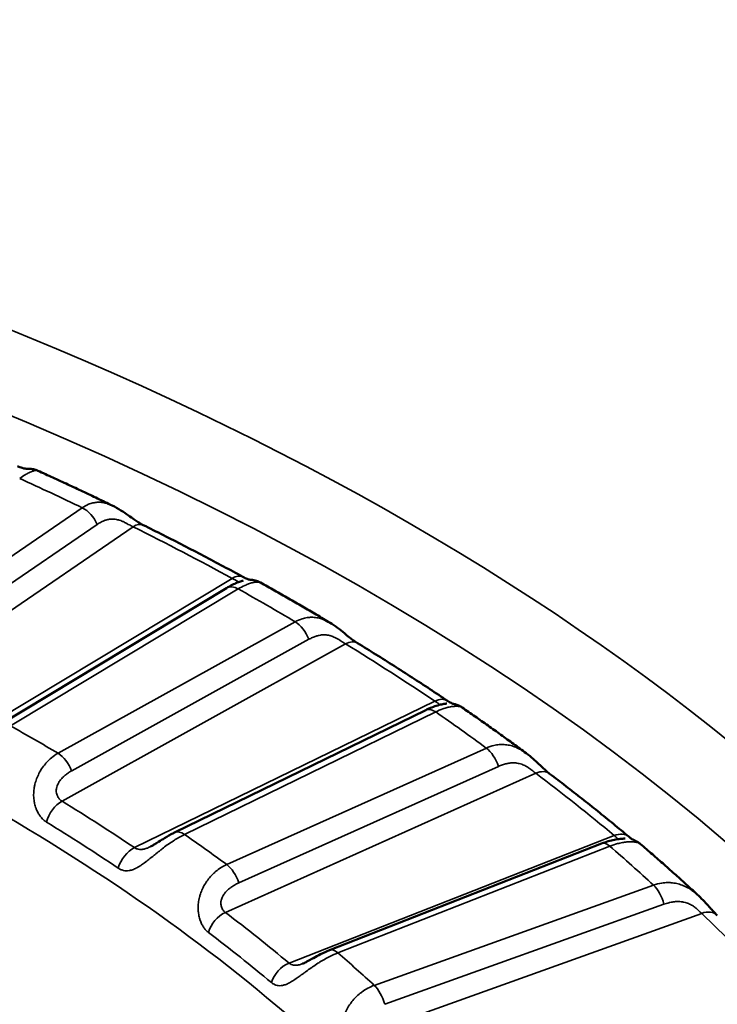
# Model space of a CAD drawing. Header units: millimetres. Extents: x 50 to 3176, y 50 to 2109.
# Tile 812 of 817: x 1945.03 to 1951.16, y 1797.88 to 1806.53. Entities that reach past the tile are written whole.
import ezdxf

# ---------------------------------------------------------------- set-up
doc = ezdxf.new("R2010")
doc.units = ezdxf.units.MM
doc.header["$LTSCALE"] = 10
doc.layers.add('Visible (ISO)', color=7, linetype='Continuous', lineweight=50)
doc.layers.add('Visible Narrow (ISO)', color=7, linetype='Continuous', lineweight=35)

msp = doc.modelspace()

# ---------------------------------------------------------------- linework, layer by layer
at = {"layer": 'Visible (ISO)'}
for p, q in [((1945.1905, 1802.5681), (1945.1905, 1802.5681)), ((1946.8493, 1801.5377), (1944.8482, 1800.334)), ((1947.1474, 1801.5852), (1947.1474, 1801.5852)), ((1947.7589, 1801.2321), (1947.7589, 1801.2321)), ((1948.6003, 1800.4652), (1946.3922, 1799.3888)), ((1950.1454, 1799.2919), (1947.7545, 1798.3547)), ((1950.4879, 1799.2883), (1950.4879, 1799.2882))]:
    msp.add_line(p, q, dxfattribs=at)
for centre, major_axis, ratio, start_param, end_param in [((1948.6803, 1800.3801), (0.1116, 0.1659), 0.619576, 6.283133, 6.283185), ((1949.5688, 1799.7467), (0.1206, 0.1595), 0.648978, 0.000004, 0.000056), ((1950.2575, 1799.1994), (0.1282, 0.1535), 0.671769, 6.283094, 6.283185)]:
    msp.add_ellipse(centre, major_axis=major_axis, ratio=ratio, start_param=start_param, end_param=end_param, dxfattribs=at)
for points, knots in [([(1945.0109, 1802.6078), (1945.0264, 1802.6009), (1945.0404, 1802.596), (1945.0631, 1802.5896), (1945.072, 1802.5879), (1945.0862, 1802.586), (1945.09, 1802.5859), (1945.094, 1802.5859), (1945.0949, 1802.586), (1945.0972, 1802.586), (1945.0985, 1802.586), (1945.1022, 1802.5861), (1945.1047, 1802.5861), (1945.1114, 1802.586), (1945.1153, 1802.5859), (1945.1234, 1802.5854), (1945.1276, 1802.585), (1945.1384, 1802.5837), (1945.1453, 1802.5825), (1945.1652, 1802.578), (1945.1781, 1802.5737), (1945.1905, 1802.5681)], [0, 0, 0, 0, 0.00671266, 0.00671266, 0.01339509, 0.01339509, 0.02138713, 0.02138713, 0.02360734, 0.02360734, 0.02527621, 0.02527621, 0.0268969, 0.0268969, 0.02837794, 0.02837794, 0.02971501, 0.02971501, 0.03185716, 0.03185716, 0.03593139, 0.03593139, 0.03593139, 0.03593139]), ([(1945.8451, 1802.2621), (1945.802, 1802.2829), (1945.7588, 1802.3037), (1945.6723, 1802.345), (1945.6289, 1802.3656), (1945.5418, 1802.4066), (1945.4982, 1802.427), (1945.4106, 1802.4676), (1945.3668, 1802.4878), (1945.2788, 1802.5281), (1945.2347, 1802.5482), (1945.1905, 1802.5681)], [1.65851026, 1.65851026, 1.65851026, 1.65851026, 1.66529099, 1.66529099, 1.67207172, 1.67207172, 1.67885245, 1.67885245, 1.68563318, 1.68563318, 1.6924139, 1.6924139, 1.6924139, 1.6924139]), ([(1945.8451, 1802.2621), (1945.8705, 1802.2497), (1945.8954, 1802.2353), (1945.9424, 1802.2051), (1945.9649, 1802.1893), (1946.0039, 1802.1617), (1946.0208, 1802.1498), (1946.0487, 1802.1308), (1946.0602, 1802.1233), (1946.0872, 1802.1064), (1946.1026, 1802.0978), (1946.1162, 1802.091)], [0, 0, 0, 0, 0.00884373, 0.00884373, 0.01702517, 0.01702517, 0.02318696, 0.02318696, 0.02751921, 0.02751921, 0.03378477, 0.03378477, 0.03378477, 0.03378477]), ([(1946.9938, 1801.6348), (1946.9365, 1801.666), (1946.879, 1801.6971), (1946.7635, 1801.7589), (1946.7055, 1801.7896), (1946.5889, 1801.8508), (1946.5304, 1801.8812), (1946.4129, 1801.9417), (1946.3539, 1801.9718), (1946.2354, 1802.0317), (1946.1759, 1802.0614), (1946.1162, 1802.091)], [1.59941016, 1.59941016, 1.59941016, 1.59941016, 1.60890858, 1.60890858, 1.618407, 1.618407, 1.62790541, 1.62790541, 1.63740383, 1.63740383, 1.64690224, 1.64690224, 1.64690224, 1.64690224]), ([(1946.8493, 1801.5377), (1946.8823, 1801.5576), (1946.9145, 1801.5737), (1946.9568, 1801.5908), (1946.9701, 1801.5953), (1946.9846, 1801.5998), (1946.9882, 1801.6008), (1946.9928, 1801.602), (1946.9942, 1801.6024), (1946.9957, 1801.6028), (1946.9961, 1801.6029), (1946.9961, 1801.6029)], [0, 0, 0, 0, 0.01324595, 0.01324595, 0.01979337, 0.01979337, 0.02206505, 0.02206505, 0.02340043, 0.02340043, 0.02423279, 0.02423279, 0.02423279, 0.02423279]), ([(1946.9938, 1801.6348), (1947.0078, 1801.6272), (1947.02, 1801.6217), (1947.0387, 1801.6145), (1947.0456, 1801.6126), (1947.0541, 1801.6107), (1947.0558, 1801.6106), (1947.0558, 1801.6106)], [0, 0, 0, 0, 0.00681403, 0.00681403, 0.01353823, 0.01353823, 0.02030771, 0.02030771, 0.02030771, 0.02030771]), ([(1947.0555, 1801.6106), (1947.0555, 1801.6106), (1947.0556, 1801.6106), (1947.0571, 1801.6105), (1947.058, 1801.6105), (1947.0606, 1801.6103), (1947.0617, 1801.6103), (1947.0648, 1801.6101), (1947.0668, 1801.6099), (1947.0713, 1801.6094), (1947.0738, 1801.6092), (1947.0802, 1801.6083), (1947.0843, 1801.6076), (1947.0961, 1801.6053), (1947.1039, 1801.6033), (1947.1239, 1801.5968), (1947.136, 1801.5916), (1947.1474, 1801.5852)], [0.02280262, 0.02280262, 0.02280262, 0.02280262, 0.02475875, 0.02475875, 0.02592282, 0.02592282, 0.02655359, 0.02655359, 0.02734058, 0.02734058, 0.02815915, 0.02815915, 0.02943183, 0.02943183, 0.03184104, 0.03184104, 0.03577021, 0.03577021, 0.03577021, 0.03577021]), ([(1947.7589, 1801.2321), (1947.7188, 1801.2561), (1947.6786, 1801.28), (1947.5979, 1801.3276), (1947.5574, 1801.3513), (1947.4761, 1801.3985), (1947.4354, 1801.422), (1947.3536, 1801.469), (1947.3125, 1801.4923), (1947.2302, 1801.5389), (1947.1889, 1801.5621), (1947.1474, 1801.5852)], [1.55336727, 1.55336727, 1.55336727, 1.55336727, 1.56030791, 1.56030791, 1.56724855, 1.56724855, 1.57418918, 1.57418918, 1.58112982, 1.58112982, 1.58807046, 1.58807046, 1.58807046, 1.58807046]), ([(1947.7589, 1801.2321), (1947.7817, 1801.2185), (1947.804, 1801.2032), (1947.8461, 1801.1718), (1947.8663, 1801.1556), (1947.9009, 1801.1276), (1947.9157, 1801.1155), (1947.9405, 1801.0959), (1947.9508, 1801.0879), (1947.9751, 1801.07), (1947.9888, 1801.0607), (1948.0007, 1801.0535)], [0, 0, 0, 0, 0.00815317, 0.00815317, 0.01581272, 0.01581272, 0.02162471, 0.02162471, 0.02589679, 0.02589679, 0.0321302, 0.0321302, 0.0321302, 0.0321302]), ([(1948.7919, 1800.5461), (1948.7406, 1800.5807), (1948.6889, 1800.6151), (1948.5851, 1800.6836), (1948.5329, 1800.7177), (1948.4279, 1800.7857), (1948.3751, 1800.8195), (1948.2691, 1800.8869), (1948.2158, 1800.9204), (1948.1086, 1800.9872), (1948.0548, 1801.0204), (1948.0007, 1801.0535)], [1.49469041, 1.49469041, 1.49469041, 1.49469041, 1.50418882, 1.50418882, 1.51368724, 1.51368724, 1.52318566, 1.52318566, 1.53268407, 1.53268407, 1.54218249, 1.54218249, 1.54218249, 1.54218249]), ([(1948.6003, 1800.4652), (1948.6371, 1800.4831), (1948.6733, 1800.4972), (1948.7221, 1800.5112), (1948.7375, 1800.5148), (1948.7625, 1800.5194), (1948.7733, 1800.5208), (1948.7823, 1800.5217), (1948.784, 1800.5219), (1948.7853, 1800.522), (1948.7855, 1800.522), (1948.7855, 1800.522)], [0, 0, 0, 0, 0.01354294, 0.01354294, 0.02030001, 0.02030001, 0.02584469, 0.02584469, 0.02741714, 0.02741714, 0.02796324, 0.02796324, 0.02796324, 0.02796324]), ([(1948.792, 1800.5461), (1948.8045, 1800.5377), (1948.8151, 1800.5316), (1948.8306, 1800.5238), (1948.8358, 1800.5219), (1948.839, 1800.5208), (1948.8395, 1800.5206), (1948.8399, 1800.5205)], [0, 0, 0, 0, 0.00702121, 0.00702121, 0.01388918, 0.01388918, 0.01577404, 0.01577404, 0.01577404, 0.01577404]), ([(1948.8387, 1800.5207), (1948.8387, 1800.5207), (1948.8388, 1800.5207), (1948.8396, 1800.5206), (1948.8403, 1800.5204), (1948.842, 1800.5201), (1948.8429, 1800.52), (1948.8453, 1800.5195), (1948.847, 1800.5191), (1948.8506, 1800.5183), (1948.8526, 1800.5179), (1948.8576, 1800.5166), (1948.8607, 1800.5158), (1948.8698, 1800.513), (1948.8758, 1800.5109), (1948.8936, 1800.5037), (1948.9052, 1800.4976), (1948.9173, 1800.4897), (1948.9185, 1800.4889), (1948.9197, 1800.4881)], [0.02286238, 0.02286238, 0.02286238, 0.02286238, 0.02388479, 0.02388479, 0.02476451, 0.02476451, 0.02529377, 0.02529377, 0.02597294, 0.02597294, 0.02664661, 0.02664661, 0.02765693, 0.02765693, 0.02955995, 0.02955995, 0.03346605, 0.03346605, 0.03389591, 0.03389591, 0.03389591, 0.03389591]), ([(1949.4836, 1800.0859), (1949.4468, 1800.1131), (1949.4099, 1800.1403), (1949.3356, 1800.1944), (1949.2984, 1800.2213), (1949.2235, 1800.2751), (1949.1859, 1800.3019), (1949.1104, 1800.3554), (1949.0725, 1800.3821), (1948.9963, 1800.4352), (1948.9581, 1800.4617), (1948.9197, 1800.4881)], [1.44804728, 1.44804728, 1.44804728, 1.44804728, 1.4552132, 1.4552132, 1.46237912, 1.46237912, 1.46954505, 1.46954505, 1.47671097, 1.47671097, 1.48387689, 1.48387689, 1.48387689, 1.48387689]), ([(1949.4836, 1800.0859), (1949.5046, 1800.0704), (1949.525, 1800.0535), (1949.5622, 1800.0206), (1949.5793, 1800.0046), (1949.6084, 1799.9773), (1949.6208, 1799.9656), (1949.6512, 1799.9376), (1949.669, 1799.9221), (1949.6857, 1799.9091), (1949.6876, 1799.9076), (1949.6894, 1799.9062)], [0.00000157, 0.00000157, 0.00000157, 0.00000157, 0.00788411, 0.00788411, 0.01490231, 0.01490231, 0.02025503, 0.02025503, 0.02871116, 0.02871116, 0.02982769, 0.02982769, 0.02982769, 0.02982769]), ([(1950.3857, 1799.3529), (1950.3408, 1799.3904), (1950.2956, 1799.4279), (1950.2045, 1799.5024), (1950.1587, 1799.5396), (1950.0665, 1799.6136), (1950.02, 1799.6505), (1949.9266, 1799.724), (1949.8796, 1799.7606), (1949.7849, 1799.8336), (1949.7373, 1799.87), (1949.6894, 1799.9062)], [1.38997065, 1.38997065, 1.38997065, 1.38997065, 1.39946907, 1.39946907, 1.40896749, 1.40896749, 1.4184659, 1.4184659, 1.42796432, 1.42796432, 1.43746273, 1.43746273, 1.43746273, 1.43746273]), ([(1946.178, 1799.2644), (1946.1833, 1799.267), (1946.1892, 1799.2702), (1946.2026, 1799.2776), (1946.2102, 1799.2821), (1946.2291, 1799.2935), (1946.2406, 1799.3007), (1946.2693, 1799.3187), (1946.2867, 1799.3297), (1946.3301, 1799.356), (1946.3563, 1799.3708), (1946.3853, 1799.3854), (1946.3888, 1799.3871), (1946.3922, 1799.3888)], [0.00015421, 0.00015421, 0.00015421, 0.00015421, 0.00247295, 0.00247295, 0.00523352, 0.00523352, 0.00927128, 0.00927128, 0.01540334, 0.01540334, 0.02478404, 0.02478404, 0.02605292, 0.02605292, 0.02605292, 0.02605292]), ([(1950.3857, 1799.3529), (1950.3972, 1799.3433), (1950.4067, 1799.3364), (1950.4198, 1799.3278), (1950.4238, 1799.3258), (1950.4269, 1799.3243), (1950.4272, 1799.3241), (1950.4288, 1799.3235), (1950.4293, 1799.3233), (1950.4308, 1799.3226), (1950.4317, 1799.3223), (1950.4339, 1799.3214), (1950.4353, 1799.3208), (1950.4391, 1799.3191), (1950.4417, 1799.3179), (1950.4472, 1799.3153), (1950.45, 1799.3138), (1950.4572, 1799.3099), (1950.4616, 1799.3073), (1950.4735, 1799.2997), (1950.4809, 1799.2942), (1950.4879, 1799.2883)], [0, 0, 0, 0, 0.00743558, 0.00743558, 0.01468971, 0.01468971, 0.0194626, 0.0194626, 0.02096254, 0.02096254, 0.02198805, 0.02198805, 0.02293538, 0.02293538, 0.02407443, 0.02407443, 0.02511869, 0.02511869, 0.02671041, 0.02671041, 0.0294743, 0.0294743, 0.0294743, 0.0294743]), ([(1950.1453, 1799.2919), (1950.1848, 1799.3073), (1950.224, 1799.3189), (1950.2769, 1799.3294), (1950.2937, 1799.3318), (1950.3211, 1799.3346), (1950.3328, 1799.3352), (1950.3445, 1799.3355), (1950.3471, 1799.3356), (1950.3503, 1799.3356), (1950.3513, 1799.3356), (1950.3525, 1799.3356), (1950.3528, 1799.3356), (1950.3528, 1799.3356)], [0, 0, 0, 0, 0.01363995, 0.01363995, 0.02037112, 0.02037112, 0.02591591, 0.02591591, 0.0277096, 0.0277096, 0.02870546, 0.02870546, 0.02946033, 0.02946033, 0.02946033, 0.02946033]), ([(1951.0005, 1798.8323), (1950.9673, 1798.8631), (1950.9339, 1798.8938), (1950.8667, 1798.9551), (1950.8329, 1798.9857), (1950.7649, 1799.0466), (1950.7307, 1799.077), (1950.662, 1799.1376), (1950.6274, 1799.1679), (1950.5579, 1799.2282), (1950.523, 1799.2583), (1950.4879, 1799.2883)], [1.34245319, 1.34245319, 1.34245319, 1.34245319, 1.34994466, 1.34994466, 1.35743613, 1.35743613, 1.36492759, 1.36492759, 1.37241906, 1.37241906, 1.37991053, 1.37991053, 1.37991053, 1.37991053]), ([(1951.0005, 1798.8323), (1951.0179, 1798.8162), (1951.0346, 1798.7993), (1951.065, 1798.7672), (1951.0789, 1798.7518), (1951.1026, 1798.7256), (1951.1127, 1798.7144), (1951.1378, 1798.6871), (1951.1522, 1798.6721), (1951.1639, 1798.6611)], [0, 0, 0, 0, 0.00710507, 0.00710507, 0.0134821, 0.0134821, 0.01849712, 0.01849712, 0.02670204, 0.02670204, 0.02670204, 0.02670204]), ([(1947.5182, 1798.2375), (1947.5218, 1798.2388), (1947.5261, 1798.2407), (1947.5361, 1798.2453), (1947.5421, 1798.2482), (1947.5565, 1798.2556), (1947.5652, 1798.2602), (1947.587, 1798.2721), (1947.6003, 1798.2795), (1947.634, 1798.2979), (1947.6546, 1798.3089), (1947.7017, 1798.3324), (1947.7283, 1798.3444), (1947.7545, 1798.3547)], [0.00013811, 0.00013811, 0.00013811, 0.00013811, 0.00215602, 0.00215602, 0.00446895, 0.00446895, 0.00758406, 0.00758406, 0.0121381, 0.0121381, 0.01910523, 0.01910523, 0.02813831, 0.02813831, 0.02813831, 0.02813831])]:
    msp.add_open_spline(points, degree=3, knots=knots, dxfattribs=at)
at = {"layer": 'Visible Narrow (ISO)'}
for p, q in [((1945.5804, 1802.2428), (1943.7161, 1800.968)), ((1943.798, 1800.5507), (1946.0274, 1802.0751)), ((1943.8484, 1800.8218), (1945.7128, 1802.0967)), ((1946.8981, 1801.6225), (1944.5052, 1800.1831)), ((1944.9512, 1800.3259), (1946.9524, 1801.5296)), ((1947.4527, 1801.2408), (1945.3677, 1800.0855)), ((1945.4877, 1799.9317), (1947.5726, 1801.087)), ((1945.4032, 1799.6646), (1947.8963, 1801.0461)), ((1948.6803, 1800.5434), (1946.0399, 1799.2563)), ((1946.4799, 1799.3723), (1948.688, 1800.4487)), ((1949.1332, 1800.1313), (1946.8505, 1799.1081)), ((1946.9567, 1798.9474), (1949.2394, 1799.9706)), ((1946.8392, 1798.6865), (1949.5688, 1799.91)), ((1950.2575, 1799.3627), (1947.3985, 1798.242)), ((1947.8274, 1798.3317), (1950.2183, 1799.269)), ((1950.6037, 1798.9264), (1948.1482, 1798.0466)), ((1950.695, 1798.7598), (1948.2396, 1797.8799)), ((1948.1901, 1797.6629), (1951.0264, 1798.6792))]:
    msp.add_line(p, q, dxfattribs=at)
msp.add_ellipse((1929.9581, 1791.4292), major_axis=(-26.1573, 0), ratio=0.57735, dxfattribs=at)
for centre, major_axis, ratio, start_param, end_param in [((1929.9581, 1791.0316), (25.6575, 0), 0.57735, 6.264668, 9.443295), ((1929.9581, 1791.4292), (24.3898, 0), 0.57735, 0.875613, 0.904623), ((1945.5804, 1802.0795), (-0.1129, 0.1651), 0.623867, 4.404784, 5.451982), ((1946.0274, 1801.9118), (0.0888, 0.1792), 0.531782, 0, 0.750134), ((1929.9581, 1791.2659), (24.6727, 0), 0.57735, 0.814012, 0.861504), ((1946.8981, 1801.4592), (0.0957, 0.1756), 0.560596, 6.28316, 7.054682), ((1946.9524, 1801.3663), (-0.1031, 0.1714), 0.589068, 5.48732, 6.283185), ((1929.9581, 1791.4292), (-24.3898, 0), 0.57735, 3.912486, 3.941495), ((1929.9581, 1791.0209), (-21, 0), 0.57735, 3.707812, 4.14617), ((1947.4527, 1801.0775), (-0.0969, 0.1749), 0.565389, 4.460635, 5.507833), ((1947.8963, 1800.8828), (0.1043, 0.1706), 0.593632, 0, 0.80012), ((1929.9581, 1791.2659), (24.6727, 0), 0.57735, 0.709292, 0.756784), ((1948.6803, 1800.3801), (0.1116, 0.1659), 0.619576, 0, 0.826462), ((1948.688, 1800.2854), (-0.0876, 0.1798), 0.526742, 5.536492, 6.283185), ((1929.9581, 1791.4292), (24.3898, 0), 0.57735, 0.666174, 0.695183), ((1929.9581, 1791.4292), (21.5, 0), 0.57735, 0.7717, 0.799096), ((1949.1332, 1799.968), (-0.0818, 0.1825), 0.500718, 4.505831, 5.553029), ((1945.3677, 1799.9222), (0.0969, -0.1749), 0.56539, 1.319043, 2.36624), ((1949.5688, 1799.7467), (0.1206, 0.1595), 0.648978, 0.000052, 0.86157), ((1929.9581, 1791.2659), (24.6727, 0), 0.57735, 0.604572, 0.652065), ((1945.4032, 1799.5013), (-0.1045, -0.1705), 0.594371, 3.942413, 5.173372), ((1929.9581, 1791.2659), (-21.2172, 0), 0.57735, 3.852205, 3.897057), ((1929.9581, 1789.3063), (21, 0), 0.57735, 0.556246, 1.014624), ((1929.9581, 1791.157), (-21.0286, 0), 0.57735, 3.852205, 3.897057), ((1946.4799, 1799.209), (-0.0876, 0.1798), 0.526742, 5.536492, 6.283185), ((1929.9581, 1791.4292), (-21.5, 0), 0.57735, 3.808573, 3.835969), ((1950.2575, 1799.1994), (0.1282, 0.1535), 0.671769, 0, 0.893712), ((1950.2183, 1799.1057), (-0.073, 0.1862), 0.458644, 5.575975, 6.283185), ((1929.9581, 1791.4292), (24.3898, 0), 0.57735, 0.561454, 0.590463), ((1946.0399, 1799.093), (0.1114, 0.1661), 0.618874, 0.825695, 2.056654), ((1946.8505, 1798.9448), (0.0818, -0.1825), 0.500718, 1.364239, 2.411436), ((1950.6037, 1798.7631), (-0.0675, 0.1883), 0.43056, 4.541907, 5.589104), ((1946.8392, 1798.5232), (-0.1208, -0.1594), 0.649632, 4.004018, 5.234977), ((1929.9581, 1791.2659), (-21.2172, 0), 0.57735, 3.747485, 3.792337), ((1951.0264, 1798.5159), (0.1375, 0.1452), 0.697214, 0.000132, 0.936324), ((1929.9581, 1791.2659), (24.6727, 0), 0.57735, 5.73584, 6.83053), ((1929.9581, 1791.157), (-21.0286, 0), 0.57735, 3.747485, 3.792337), ((1947.8274, 1798.1684), (-0.073, 0.1862), 0.458644, 5.575975, 6.283185), ((1929.9581, 1791.4292), (-21.5, 0), 0.57735, 3.703854, 3.731249), ((1929.9581, 1788.4898), (20, 0), 0.57735, 0.556175, 1.014624), ((1947.3985, 1798.0787), (0.128, 0.1536), 0.671155, 0.892778, 2.123737), ((1948.1482, 1797.8833), (0.0675, -0.1883), 0.43056, 1.400314, 2.447511)]:
    msp.add_ellipse(centre, major_axis=major_axis, ratio=ratio, start_param=start_param, end_param=end_param, dxfattribs=at)
for points, knots in [([(1945.0306, 1802.4999), (1945.0479, 1802.5127), (1945.0645, 1802.5238), (1945.0906, 1802.5394), (1945.1007, 1802.5449), (1945.1149, 1802.5518), (1945.1195, 1802.5539), (1945.1334, 1802.5598), (1945.1422, 1802.563), (1945.1532, 1802.5662), (1945.1563, 1802.567), (1945.1656, 1802.5691), (1945.1713, 1802.5699), (1945.1788, 1802.5702), (1945.1813, 1802.5701), (1945.1863, 1802.5696), (1945.1887, 1802.569), (1945.1905, 1802.5681)], [0, 0, 0, 0, 0.0909091, 0.0909091, 0.1517786, 0.1517786, 0.1818182, 0.1818182, 0.2465761, 0.2465761, 0.2727273, 0.2727273, 0.3309788, 0.3309788, 0.3636364, 0.3636364, 0.4074663, 0.4074663, 0.4074663, 0.4074663]), ([(1945.8451, 1802.2621), (1945.8413, 1802.2639), (1945.8375, 1802.2657), (1945.8264, 1802.2706), (1945.819, 1802.2735), (1945.7991, 1802.2806), (1945.7865, 1802.2841), (1945.7669, 1802.2881), (1945.7599, 1802.2892), (1945.7392, 1802.2915), (1945.7254, 1802.2918), (1945.7057, 1802.2905), (1945.6999, 1802.2899), (1945.6811, 1802.2872), (1945.6683, 1802.2842), (1945.649, 1802.2781), (1945.6425, 1802.2757), (1945.617, 1802.2653), (1945.5984, 1802.2552), (1945.5804, 1802.2428)], [0.5837956, 0.5837956, 0.5837956, 0.5837956, 0.6018042, 0.6018042, 0.6363636, 0.6363636, 0.6951463, 0.6951463, 0.7272727, 0.7272727, 0.7910581, 0.7910581, 0.8181818, 0.8181818, 0.8780567, 0.8780567, 0.9090909, 0.9090909, 1, 1, 1, 1]), ([(1945.7128, 1802.0967), (1945.7229, 1802.1032), (1945.7328, 1802.109), (1945.752, 1802.1193), (1945.7612, 1802.1238), (1945.7744, 1802.1294), (1945.7786, 1802.131), (1945.7871, 1802.1341), (1945.7915, 1802.1355), (1945.8018, 1802.1385), (1945.8076, 1802.1399), (1945.8154, 1802.1412), (1945.8173, 1802.1416), (1945.8246, 1802.1426), (1945.83, 1802.1431), (1945.8372, 1802.1435), (1945.839, 1802.1435), (1945.8416, 1802.1435), (1945.8424, 1802.1435), (1945.8491, 1802.1435), (1945.8552, 1802.1433), (1945.868, 1802.1422), (1945.8747, 1802.1413), (1945.8817, 1802.1401), (1945.8821, 1802.14), (1945.8888, 1802.1387), (1945.8951, 1802.1372), (1945.9023, 1802.1351), (1945.9034, 1802.1348), (1945.9061, 1802.134), (1945.9078, 1802.1335), (1945.9157, 1802.1309), (1945.9218, 1802.1285), (1945.9356, 1802.1226), (1945.9431, 1802.119), (1945.951, 1802.115), (1945.9515, 1802.1148), (1945.9585, 1802.1112), (1945.9649, 1802.1078), (1945.9729, 1802.1036), (1945.9745, 1802.1028), (1945.9826, 1802.0985), (1945.9891, 1802.0951), (1945.9973, 1802.0908), (1945.9992, 1802.0898), (1946.0074, 1802.0855), (1946.0137, 1802.0822), (1946.0224, 1802.0777), (1946.0249, 1802.0764), (1946.0274, 1802.0751)], [0, 0, 0, 0, 0.080801, 0.080801, 0.161263, 0.161263, 0.2, 0.2, 0.242333, 0.242333, 0.301436, 0.301436, 0.320986, 0.320986, 0.374987, 0.374987, 0.392253, 0.392253, 0.4, 0.4, 0.456502, 0.456502, 0.515951, 0.515951, 0.519229, 0.519229, 0.575327, 0.575327, 0.584971, 0.584971, 0.6, 0.6, 0.657149, 0.657149, 0.73075, 0.73075, 0.735254, 0.735254, 0.8, 0.8, 0.81622, 0.81622, 0.883134, 0.883134, 0.903163, 0.903163, 0.971337, 0.971337, 1, 1, 1, 1]), ([(1946.9548, 1801.5898), (1946.9548, 1801.5901), (1946.9548, 1801.5903), (1946.9545, 1801.5919), (1946.9534, 1801.5931), (1946.9501, 1801.5955), (1946.948, 1801.5967), (1946.9434, 1801.5992), (1946.941, 1801.6004), (1946.9382, 1801.6018), (1946.938, 1801.6019), (1946.9352, 1801.6034), (1946.9323, 1801.6049), (1946.9263, 1801.608), (1946.9232, 1801.6096), (1946.9167, 1801.613), (1946.9133, 1801.6147), (1946.906, 1801.6185), (1946.9021, 1801.6204), (1946.8981, 1801.6225)], [0.6045743, 0.6045743, 0.6045743, 0.6045743, 0.6193872, 0.6193872, 0.6874645, 0.6874645, 0.7484728, 0.7484728, 0.8, 0.8, 0.8039097, 0.8039097, 0.855517, 0.855517, 0.9045181, 0.9045181, 0.952104, 0.952104, 0.9999999, 0.9999999, 0.9999999, 0.9999999]), ([(1946.9524, 1801.5296), (1946.9719, 1801.5413), (1946.9907, 1801.5513), (1947.0207, 1801.5652), (1947.0324, 1801.57), (1947.0489, 1801.576), (1947.0542, 1801.5778), (1947.0705, 1801.5829), (1947.081, 1801.5855), (1947.0943, 1801.5879), (1947.098, 1801.5885), (1947.1095, 1801.59), (1947.1166, 1801.5904), (1947.1263, 1801.5902), (1947.1296, 1801.5899), (1947.1376, 1801.5889), (1947.1418, 1801.5878), (1947.1459, 1801.586), (1947.1467, 1801.5856), (1947.1474, 1801.5852)], [0, 0, 0, 0, 0.0909091, 0.0909091, 0.1517786, 0.1517786, 0.1818182, 0.1818182, 0.2465761, 0.2465761, 0.2727273, 0.2727273, 0.3309788, 0.3309788, 0.3636364, 0.3636364, 0.420532, 0.420532, 0.43568, 0.43568, 0.43568, 0.43568]), ([(1947.7589, 1801.2321), (1947.7484, 1801.2384), (1947.7378, 1801.2441), (1947.7195, 1801.253), (1947.7118, 1801.2564), (1947.6909, 1801.2647), (1947.6775, 1801.2691), (1947.6567, 1801.2742), (1947.6492, 1801.2757), (1947.627, 1801.2794), (1947.6121, 1801.2806), (1947.5908, 1801.2805), (1947.5845, 1801.2802), (1947.564, 1801.2787), (1947.55, 1801.2766), (1947.5288, 1801.2717), (1947.5216, 1801.2697), (1947.4934, 1801.2609), (1947.4728, 1801.252), (1947.4527, 1801.2408)], [0.5529265, 0.5529265, 0.5529265, 0.5529265, 0.6018042, 0.6018042, 0.6363636, 0.6363636, 0.6951463, 0.6951463, 0.7272727, 0.7272727, 0.7910581, 0.7910581, 0.8181818, 0.8181818, 0.8780567, 0.8780567, 0.9090909, 0.9090909, 1, 1, 1, 1]), ([(1947.5726, 1801.087), (1947.5839, 1801.0929), (1947.5949, 1801.0981), (1947.6161, 1801.1072), (1947.6264, 1801.111), (1947.6408, 1801.1158), (1947.6454, 1801.1171), (1947.6548, 1801.1197), (1947.6595, 1801.1209), (1947.6707, 1801.1232), (1947.677, 1801.1241), (1947.6854, 1801.1251), (1947.6875, 1801.1252), (1947.6953, 1801.1258), (1947.7011, 1801.126), (1947.7088, 1801.1259), (1947.7107, 1801.1258), (1947.7134, 1801.1257), (1947.7143, 1801.1257), (1947.7214, 1801.1252), (1947.7278, 1801.1246), (1947.7412, 1801.1228), (1947.7481, 1801.1215), (1947.7554, 1801.1197), (1947.7558, 1801.1196), (1947.7627, 1801.118), (1947.7691, 1801.1161), (1947.7765, 1801.1135), (1947.7776, 1801.1132), (1947.7804, 1801.1122), (1947.7821, 1801.1115), (1947.79, 1801.1085), (1947.7961, 1801.1057), (1947.8098, 1801.099), (1947.8172, 1801.095), (1947.8248, 1801.0905), (1947.8252, 1801.0902), (1947.832, 1801.0863), (1947.8382, 1801.0825), (1947.8458, 1801.0778), (1947.8473, 1801.0769), (1947.855, 1801.0721), (1947.8611, 1801.0684), (1947.8688, 1801.0636), (1947.8705, 1801.0625), (1947.8782, 1801.0577), (1947.884, 1801.054), (1947.8918, 1801.049), (1947.8941, 1801.0476), (1947.8963, 1801.0461)], [0, 0, 0, 0, 0.080801, 0.080801, 0.161263, 0.161263, 0.2, 0.2, 0.242333, 0.242333, 0.301436, 0.301436, 0.320986, 0.320986, 0.374987, 0.374987, 0.392253, 0.392253, 0.4, 0.4, 0.456502, 0.456502, 0.515951, 0.515951, 0.519229, 0.519229, 0.575327, 0.575327, 0.584971, 0.584971, 0.6, 0.6, 0.657149, 0.657149, 0.73075, 0.73075, 0.735254, 0.735254, 0.8, 0.8, 0.81622, 0.81622, 0.883134, 0.883134, 0.903163, 0.903163, 0.971337, 0.971337, 1, 1, 1, 1]), ([(1948.7252, 1800.5117), (1948.7251, 1800.5119), (1948.725, 1800.5121), (1948.7239, 1800.5135), (1948.7225, 1800.5149), (1948.7191, 1800.5176), (1948.7172, 1800.5189), (1948.715, 1800.5205), (1948.7148, 1800.5206), (1948.7125, 1800.5223), (1948.7102, 1800.5239), (1948.7052, 1800.5273), (1948.7025, 1800.5291), (1948.6968, 1800.5329), (1948.6939, 1800.5348), (1948.6874, 1800.539), (1948.684, 1800.5412), (1948.6803, 1800.5434)], [0.6770935, 0.6770935, 0.6770935, 0.6770935, 0.6874645, 0.6874645, 0.7484728, 0.7484728, 0.8, 0.8, 0.8039097, 0.8039097, 0.855517, 0.855517, 0.9045181, 0.9045181, 0.952104, 0.952104, 0.9999999, 0.9999999, 0.9999999, 0.9999999]), ([(1948.688, 1800.4487), (1948.7095, 1800.4592), (1948.7304, 1800.468), (1948.7639, 1800.4799), (1948.777, 1800.484), (1948.7956, 1800.4889), (1948.8017, 1800.4904), (1948.8202, 1800.4944), (1948.8322, 1800.4963), (1948.8477, 1800.4979), (1948.852, 1800.4982), (1948.8654, 1800.4989), (1948.8739, 1800.4989), (1948.8857, 1800.498), (1948.8897, 1800.4975), (1948.8998, 1800.4959), (1948.9053, 1800.4945), (1948.9125, 1800.4919), (1948.9148, 1800.4909), (1948.9179, 1800.4892), (1948.9188, 1800.4886), (1948.9197, 1800.4881)], [0, 0, 0, 0, 0.0909091, 0.0909091, 0.1517791, 0.1517791, 0.1818182, 0.1818182, 0.2465766, 0.2465766, 0.2727273, 0.2727273, 0.3309789, 0.3309789, 0.3636364, 0.3636364, 0.4205319, 0.4205319, 0.4545455, 0.4545455, 0.4720085, 0.4720085, 0.4720085, 0.4720085]), ([(1949.4836, 1800.0859), (1949.4828, 1800.0865), (1949.4819, 1800.0871), (1949.4752, 1800.0921), (1949.4692, 1800.0963), (1949.451, 1800.1084), (1949.4386, 1800.1159), (1949.418, 1800.1268), (1949.4101, 1800.1307), (1949.3884, 1800.1403), (1949.3745, 1800.1454), (1949.3526, 1800.1519), (1949.3448, 1800.1539), (1949.3213, 1800.1589), (1949.3055, 1800.161), (1949.2827, 1800.1622), (1949.2759, 1800.1624), (1949.2541, 1800.1622), (1949.2389, 1800.1609), (1949.2161, 1800.1573), (1949.2083, 1800.1558), (1949.1777, 1800.1488), (1949.1552, 1800.1412), (1949.1332, 1800.1313)], [0.5130749, 0.5130749, 0.5130749, 0.5130749, 0.5171263, 0.5171263, 0.5454545, 0.5454545, 0.6018042, 0.6018042, 0.6363636, 0.6363636, 0.6951463, 0.6951463, 0.7272727, 0.7272727, 0.7910581, 0.7910581, 0.8181818, 0.8181818, 0.8780567, 0.8780567, 0.9090909, 0.9090909, 1, 1, 1, 1]), ([(1945.3677, 1800.0855), (1945.3476, 1800.0742), (1945.3281, 1800.0608), (1945.2968, 1800.0348), (1945.2845, 1800.0232), (1945.2673, 1800.005), (1945.2619, 1799.9991), (1945.2449, 1799.9789), (1945.2338, 1799.9641), (1945.2197, 1799.9425), (1945.2159, 1799.9364), (1945.2039, 1799.9158), (1945.1962, 1799.9009), (1945.1856, 1799.8772), (1945.1821, 1799.8686), (1945.1733, 1799.8448), (1945.1686, 1799.8294), (1945.1625, 1799.8046), (1945.1606, 1799.7952), (1945.1561, 1799.7689), (1945.1543, 1799.7522), (1945.1534, 1799.728), (1945.1533, 1799.7203), (1945.1538, 1799.6944), (1945.1556, 1799.6766), (1945.1593, 1799.6549), (1945.1603, 1799.6501), (1945.1647, 1799.6298), (1945.169, 1799.6151), (1945.1759, 1799.5967), (1945.1778, 1799.592), (1945.185, 1799.5752), (1945.1908, 1799.5639), (1945.1997, 1799.5491), (1945.2024, 1799.5449), (1945.212, 1799.5308), (1945.2192, 1799.5218), (1945.2293, 1799.511), (1945.2319, 1799.5083), (1945.2429, 1799.4976), (1945.2514, 1799.4907), (1945.262, 1799.4836), (1945.264, 1799.4823), (1945.266, 1799.4811)], [0, 0, 0, 0, 0.0909091, 0.0909091, 0.1528109, 0.1528109, 0.1818182, 0.1818182, 0.2474884, 0.2474884, 0.2727273, 0.2727273, 0.3311523, 0.3311523, 0.3636364, 0.3636364, 0.4200531, 0.4200531, 0.4545455, 0.4545455, 0.5162543, 0.5162543, 0.5454545, 0.5454545, 0.6159654, 0.6159654, 0.6363636, 0.6363636, 0.7037025, 0.7037025, 0.7272727, 0.7272727, 0.7910204, 0.7910204, 0.8181818, 0.8181818, 0.8851967, 0.8851967, 0.9090909, 0.9090909, 0.9832224, 0.9832224, 1, 1, 1, 1]), ([(1949.2394, 1799.9706), (1949.2518, 1799.9758), (1949.2638, 1799.9803), (1949.2868, 1799.988), (1949.2979, 1799.9913), (1949.3135, 1799.9951), (1949.3185, 1799.9962), (1949.3285, 1799.9982), (1949.3336, 1799.999), (1949.3456, 1800.0006), (1949.3523, 1800.0012), (1949.3612, 1800.0016), (1949.3634, 1800.0016), (1949.3717, 1800.0017), (1949.3778, 1800.0016), (1949.3859, 1800.001), (1949.3878, 1800.0008), (1949.3907, 1800.0005), (1949.3916, 1800.0004), (1949.399, 1799.9995), (1949.4057, 1799.9985), (1949.4196, 1799.9958), (1949.4267, 1799.9941), (1949.4341, 1799.9919), (1949.4345, 1799.9918), (1949.4415, 1799.9897), (1949.4481, 1799.9874), (1949.4555, 1799.9845), (1949.4566, 1799.984), (1949.4594, 1799.9828), (1949.461, 1799.9821), (1949.469, 1799.9786), (1949.475, 1799.9755), (1949.4884, 1799.968), (1949.4955, 1799.9634), (1949.5028, 1799.9585), (1949.5033, 1799.9582), (1949.5097, 1799.9539), (1949.5155, 1799.9497), (1949.5227, 1799.9446), (1949.5241, 1799.9436), (1949.5313, 1799.9384), (1949.5369, 1799.9342), (1949.544, 1799.929), (1949.5456, 1799.9278), (1949.5526, 1799.9226), (1949.5578, 1799.9186), (1949.5648, 1799.9132), (1949.5668, 1799.9116), (1949.5688, 1799.91)], [0, 0, 0, 0, 0.080801, 0.080801, 0.161263, 0.161263, 0.2, 0.2, 0.242333, 0.242333, 0.301436, 0.301436, 0.320986, 0.320986, 0.374987, 0.374987, 0.392253, 0.392253, 0.4, 0.4, 0.456502, 0.456502, 0.515951, 0.515951, 0.519229, 0.519229, 0.575327, 0.575327, 0.584971, 0.584971, 0.6, 0.6, 0.657149, 0.657149, 0.73075, 0.73075, 0.735254, 0.735254, 0.8, 0.8, 0.81622, 0.81622, 0.883134, 0.883134, 0.903163, 0.903163, 0.971337, 0.971337, 1, 1, 1, 1]), ([(1945.4877, 1799.9317), (1945.4776, 1799.9258), (1945.4681, 1799.9197), (1945.4509, 1799.908), (1945.4432, 1799.9024), (1945.4296, 1799.8917), (1945.4236, 1799.8866), (1945.4172, 1799.8809), (1945.4165, 1799.8803), (1945.4101, 1799.8743), (1945.4048, 1799.8691), (1945.3989, 1799.8625), (1945.3979, 1799.8614), (1945.3925, 1799.8552), (1945.3884, 1799.8501), (1945.3827, 1799.842), (1945.3808, 1799.8393), (1945.3771, 1799.8336), (1945.3754, 1799.8308), (1945.3702, 1799.8217), (1945.367, 1799.8154), (1945.3613, 1799.8023), (1945.3588, 1799.7956), (1945.3562, 1799.7864), (1945.3555, 1799.7839), (1945.3536, 1799.7754), (1945.3527, 1799.7693), (1945.3522, 1799.7612), (1945.3521, 1799.759), (1945.3521, 1799.7496), (1945.3529, 1799.7425), (1945.3556, 1799.7295), (1945.3574, 1799.7236), (1945.3614, 1799.7134), (1945.3635, 1799.709), (1945.366, 1799.7043), (1945.3663, 1799.7038), (1945.369, 1799.699), (1945.3716, 1799.6949), (1945.3771, 1799.6874), (1945.38, 1799.684), (1945.386, 1799.6777), (1945.3891, 1799.6747), (1945.3959, 1799.6693), (1945.3994, 1799.6668), (1945.4032, 1799.6646)], [0, 0, 0, 0, 0.0735376, 0.0735376, 0.1407097, 0.1407097, 0.2, 0.2, 0.2080066, 0.2080066, 0.2698823, 0.2698823, 0.2832518, 0.2832518, 0.3408861, 0.3408861, 0.370598, 0.370598, 0.4, 0.4, 0.4610978, 0.4610978, 0.5223585, 0.5223585, 0.5447597, 0.5447597, 0.6, 0.6, 0.6201069, 0.6201069, 0.6887507, 0.6887507, 0.7504341, 0.7504341, 0.8, 0.8, 0.8061819, 0.8061819, 0.857616, 0.857616, 0.9060892, 0.9060892, 0.9529258, 0.9529258, 1, 1, 1, 1]), ([(1945.897, 1799.0765), (1945.9054, 1799.0709), (1945.9141, 1799.0662), (1945.9252, 1799.0617), (1945.9273, 1799.0609), (1945.9378, 1799.0573), (1945.9466, 1799.0552), (1945.959, 1799.0537), (1945.9622, 1799.0535), (1945.9745, 1799.053), (1945.9838, 1799.0535), (1945.9976, 1799.0558), (1946.0017, 1799.0566), (1946.0165, 1799.0603), (1946.0274, 1799.064), (1946.0428, 1799.0707), (1946.047, 1799.0726), (1946.0636, 1799.0808), (1946.0765, 1799.0882), (1946.0938, 1799.0993), (1946.0977, 1799.1019), (1946.1137, 1799.1127), (1946.1261, 1799.1216), (1946.145, 1799.1359), (1946.1512, 1799.1407), (1946.1694, 1799.1548), (1946.1816, 1799.1646), (1946.2019, 1799.181), (1946.2099, 1799.1874), (1946.2314, 1799.2048), (1946.2451, 1799.2158), (1946.2666, 1799.2328), (1946.2743, 1799.2388), (1946.2974, 1799.2566), (1946.313, 1799.2684), (1946.3351, 1799.2844), (1946.3416, 1799.289), (1946.3629, 1799.3039), (1946.3778, 1799.3139), (1946.4, 1799.328), (1946.4074, 1799.3326), (1946.4368, 1799.3502), (1946.4586, 1799.362), (1946.4799, 1799.3723)], [0, 0, 0, 0, 0.0741392, 0.0741392, 0.0909091, 0.0909091, 0.1581575, 0.1581575, 0.1818182, 0.1818182, 0.245635, 0.245635, 0.2727273, 0.2727273, 0.3394334, 0.3394334, 0.3636364, 0.3636364, 0.4340394, 0.4340394, 0.4545455, 0.4545455, 0.5160527, 0.5160527, 0.5454545, 0.5454545, 0.6011716, 0.6011716, 0.6363636, 0.6363636, 0.695142, 0.695142, 0.7272727, 0.7272727, 0.7916538, 0.7916538, 0.8181818, 0.8181818, 0.8787809, 0.8787809, 0.9090909, 0.9090909, 1, 1, 1, 1]), ([(1950.2916, 1799.3313), (1950.2912, 1799.332), (1950.2907, 1799.3327), (1950.2892, 1799.3347), (1950.2878, 1799.3362), (1950.2862, 1799.3379), (1950.2861, 1799.338), (1950.2844, 1799.3398), (1950.2826, 1799.3415), (1950.2786, 1799.3452), (1950.2764, 1799.3472), (1950.2717, 1799.3512), (1950.2692, 1799.3533), (1950.2637, 1799.3579), (1950.2607, 1799.3602), (1950.2575, 1799.3627)], [0.7196618, 0.7196618, 0.7196618, 0.7196618, 0.7484728, 0.7484728, 0.8, 0.8, 0.8039097, 0.8039097, 0.855517, 0.855517, 0.9045181, 0.9045181, 0.952104, 0.952104, 0.9999999, 0.9999999, 0.9999999, 0.9999999]), ([(1950.2183, 1799.269), (1950.2416, 1799.278), (1950.2644, 1799.2856), (1950.301, 1799.2954), (1950.3154, 1799.2986), (1950.336, 1799.3024), (1950.3426, 1799.3034), (1950.3632, 1799.3063), (1950.3766, 1799.3074), (1950.394, 1799.308), (1950.3989, 1799.3081), (1950.4142, 1799.3079), (1950.4239, 1799.3073), (1950.4378, 1799.3056), (1950.4424, 1799.3049), (1950.4544, 1799.3026), (1950.4612, 1799.3009), (1950.4703, 1799.2978), (1950.4734, 1799.2966), (1950.4812, 1799.293), (1950.485, 1799.2906), (1950.4878, 1799.2884), (1950.4878, 1799.2883), (1950.4879, 1799.2883)], [0, 0, 0, 0, 0.0909091, 0.0909091, 0.1517786, 0.1517786, 0.1818182, 0.1818182, 0.2465761, 0.2465761, 0.2727273, 0.2727273, 0.3309788, 0.3309788, 0.3636364, 0.3636364, 0.420532, 0.420532, 0.4545455, 0.4545455, 0.5174487, 0.5174487, 0.5188371, 0.5188371, 0.5188371, 0.5188371]), ([(1946.0399, 1799.2563), (1946.0471, 1799.2515), (1946.0547, 1799.2478), (1946.0626, 1799.2453), (1946.0698, 1799.2429), (1946.0773, 1799.2414), (1946.0849, 1799.2408), (1946.0859, 1799.2407), (1946.0869, 1799.2406), (1946.0879, 1799.2406), (1946.0896, 1799.2405), (1946.0914, 1799.2404), (1946.0932, 1799.2404), (1946.0978, 1799.2403), (1946.1024, 1799.2406), (1946.1071, 1799.2411), (1946.111, 1799.2415), (1946.115, 1799.2421), (1946.119, 1799.2429), (1946.1226, 1799.2436), (1946.1262, 1799.2445), (1946.1299, 1799.2455), (1946.1356, 1799.247), (1946.1415, 1799.249), (1946.1475, 1799.2512), (1946.1493, 1799.2519), (1946.1511, 1799.2526), (1946.1529, 1799.2533), (1946.1601, 1799.2562), (1946.1676, 1799.2595), (1946.1752, 1799.2631), (1946.1758, 1799.2634), (1946.1763, 1799.2636), (1946.1769, 1799.2639)], [0, 0, 0, 0, 0.0883587, 0.0883587, 0.0883587, 0.1704334, 0.1704334, 0.1704334, 0.181041, 0.181041, 0.181041, 0.2, 0.2, 0.2, 0.249046, 0.249046, 0.249046, 0.2900796, 0.2900796, 0.2900796, 0.3267893, 0.3267893, 0.3267893, 0.3832752, 0.3832752, 0.3832752, 0.4, 0.4, 0.4, 0.4658439, 0.4658439, 0.4658439, 0.4708513, 0.4708513, 0.4708513, 0.4708513]), ([(1946.8505, 1799.1081), (1946.8286, 1799.0982), (1946.8072, 1799.0861), (1946.7729, 1799.0624), (1946.7596, 1799.052), (1946.7403, 1799.0349), (1946.7339, 1799.0289), (1946.7145, 1799.0097), (1946.7021, 1798.9958), (1946.6858, 1798.9751), (1946.6812, 1798.969), (1946.6671, 1798.949), (1946.6582, 1798.9348), (1946.6455, 1798.9116), (1946.6411, 1798.903), (1946.6303, 1798.8797), (1946.6245, 1798.8649), (1946.6163, 1798.8404), (1946.6135, 1798.8308), (1946.6069, 1798.8043), (1946.6038, 1798.7874), (1946.601, 1798.7634), (1946.6004, 1798.756), (1946.599, 1798.7304), (1946.5993, 1798.7127), (1946.6013, 1798.6909), (1946.6019, 1798.6861), (1946.6046, 1798.6654), (1946.6078, 1798.6504), (1946.613, 1798.6317), (1946.6144, 1798.6271), (1946.62, 1798.61), (1946.6248, 1798.5984), (1946.6321, 1798.5832), (1946.6344, 1798.5788), (1946.6424, 1798.5643), (1946.6486, 1798.5549), (1946.6572, 1798.5435), (1946.6595, 1798.5407), (1946.669, 1798.5294), (1946.6764, 1798.5221), (1946.6857, 1798.5144), (1946.6874, 1798.513), (1946.6892, 1798.5117)], [0, 0, 0, 0, 0.0909091, 0.0909091, 0.1509618, 0.1509618, 0.1818182, 0.1818182, 0.246234, 0.246234, 0.2727273, 0.2727273, 0.330169, 0.330169, 0.3636364, 0.3636364, 0.4190151, 0.4190151, 0.4545455, 0.4545455, 0.517221, 0.517221, 0.5454545, 0.5454545, 0.6159758, 0.6159758, 0.6363636, 0.6363636, 0.7045179, 0.7045179, 0.7272727, 0.7272727, 0.7913147, 0.7913147, 0.8181818, 0.8181818, 0.885258, 0.885258, 0.9090909, 0.9090909, 0.9833211, 0.9833211, 1, 1, 1, 1]), ([(1946.9567, 1798.9474), (1946.9434, 1798.941), (1946.9308, 1798.9344), (1946.9167, 1798.9262), (1946.9144, 1798.9249), (1946.9003, 1798.9164), (1946.8895, 1798.9091), (1946.878, 1798.9006), (1946.8764, 1798.8994), (1946.8687, 1798.8933), (1946.863, 1798.8884), (1946.8535, 1798.8795), (1946.8495, 1798.8756), (1946.8414, 1798.8668), (1946.8373, 1798.862), (1946.8319, 1798.8549), (1946.8304, 1798.8529), (1946.8276, 1798.8489), (1946.8262, 1798.8469), (1946.8206, 1798.8385), (1946.8167, 1798.8319), (1946.8125, 1798.8234), (1946.8116, 1798.8216), (1946.8079, 1798.8135), (1946.8055, 1798.8071), (1946.8033, 1798.7995), (1946.803, 1798.7985), (1946.8019, 1798.7942), (1946.8012, 1798.7911), (1946.8001, 1798.7845), (1946.7997, 1798.781), (1946.799, 1798.7716), (1946.7991, 1798.7658), (1946.8002, 1798.7545), (1946.8012, 1798.7491), (1946.8039, 1798.7387), (1946.8056, 1798.7337), (1946.8076, 1798.7288), (1946.8076, 1798.7287), (1946.8098, 1798.7234), (1946.8122, 1798.7185), (1946.818, 1798.7087), (1946.8214, 1798.7039), (1946.8291, 1798.6949), (1946.8335, 1798.6907), (1946.8387, 1798.6869), (1946.8389, 1798.6867), (1946.8392, 1798.6865)], [0, 0, 0, 0, 0.0893422, 0.0893422, 0.1071908, 0.1071908, 0.2, 0.2, 0.2155698, 0.2155698, 0.2765671, 0.2765671, 0.3240397, 0.3240397, 0.3789522, 0.3789522, 0.4, 0.4, 0.4206782, 0.4206782, 0.4850285, 0.4850285, 0.5014574, 0.5014574, 0.5608849, 0.5608849, 0.5709013, 0.5709013, 0.6, 0.6, 0.6325472, 0.6325472, 0.6893338, 0.6893338, 0.7443642, 0.7443642, 0.8, 0.8, 0.8006629, 0.8006629, 0.8610412, 0.8610412, 0.9272824, 0.9272824, 0.9963442, 0.9963442, 1, 1, 1, 1]), ([(1951.0005, 1798.8323), (1950.9897, 1798.8423), (1950.9785, 1798.8521), (1950.9611, 1798.866), (1950.9552, 1798.8704), (1950.9373, 1798.8835), (1950.9249, 1798.8916), (1950.9039, 1798.9039), (1950.8956, 1798.9084), (1950.8733, 1798.9194), (1950.8591, 1798.9254), (1950.8363, 1798.9332), (1950.8281, 1798.9357), (1950.8035, 1798.9422), (1950.787, 1798.9453), (1950.763, 1798.948), (1950.7557, 1798.9486), (1950.7328, 1798.9497), (1950.717, 1798.9494), (1950.6926, 1798.9473), (1950.6841, 1798.9463), (1950.6513, 1798.9411), (1950.6273, 1798.9349), (1950.6037, 1798.9264)], [0.4611808, 0.4611808, 0.4611808, 0.4611808, 0.517665, 0.517665, 0.5454545, 0.5454545, 0.6009869, 0.6009869, 0.6363636, 0.6363636, 0.6944993, 0.6944993, 0.7272727, 0.7272727, 0.7907029, 0.7907029, 0.8181818, 0.8181818, 0.8771183, 0.8771183, 0.9090909, 0.9090909, 1, 1, 1, 1]), ([(1950.695, 1798.7598), (1950.7098, 1798.7647), (1950.7241, 1798.7688), (1950.741, 1798.7729), (1950.7442, 1798.7737), (1950.7605, 1798.7773), (1950.7729, 1798.7795), (1950.7879, 1798.7814), (1950.7912, 1798.7818), (1950.8019, 1798.7828), (1950.8091, 1798.7831), (1950.8227, 1798.7832), (1950.8292, 1798.783), (1950.8418, 1798.782), (1950.848, 1798.7813), (1950.8552, 1798.7802), (1950.8561, 1798.78), (1950.8615, 1798.7791), (1950.8661, 1798.7782), (1950.878, 1798.7755), (1950.8854, 1798.7736), (1950.8953, 1798.7704), (1950.8979, 1798.7696), (1950.9071, 1798.7663), (1950.9137, 1798.7636), (1950.9216, 1798.7599), (1950.9233, 1798.7591), (1950.9259, 1798.7578), (1950.927, 1798.7573), (1950.9338, 1798.7538), (1950.9394, 1798.7505), (1950.9504, 1798.7435), (1950.9558, 1798.7397), (1950.9659, 1798.7322), (1950.9706, 1798.7285), (1950.9781, 1798.7223), (1950.981, 1798.7199), (1950.9854, 1798.7162), (1950.9869, 1798.715), (1950.9929, 1798.7099), (1950.9972, 1798.7061), (1951.0058, 1798.6985), (1951.0101, 1798.6947), (1951.0185, 1798.6869), (1951.0226, 1798.6829), (1951.0264, 1798.6792)], [0, 0, 0, 0, 0.0902043, 0.0902043, 0.1117248, 0.1117248, 0.2, 0.2, 0.2257277, 0.2257277, 0.2847251, 0.2847251, 0.3397487, 0.3397487, 0.3927283, 0.3927283, 0.4, 0.4, 0.4380931, 0.4380931, 0.4982659, 0.4982659, 0.5197073, 0.5197073, 0.5757809, 0.5757809, 0.5905899, 0.5905899, 0.6, 0.6, 0.6536204, 0.6536204, 0.7108128, 0.7108128, 0.7649288, 0.7649288, 0.8, 0.8, 0.8188325, 0.8188325, 0.8750742, 0.8750742, 0.9351911, 0.9351911, 1, 1, 1, 1]), ([(1947.2435, 1798.0712), (1947.2508, 1798.0651), (1947.2584, 1798.0599), (1947.2683, 1798.0548), (1947.2702, 1798.0539), (1947.2795, 1798.0497), (1947.2874, 1798.0471), (1947.2986, 1798.0449), (1947.3015, 1798.0445), (1947.3126, 1798.0433), (1947.3211, 1798.0433), (1947.3338, 1798.0447), (1947.3377, 1798.0453), (1947.3513, 1798.0481), (1947.3615, 1798.0512), (1947.3762, 1798.0569), (1947.3802, 1798.0586), (1947.396, 1798.0658), (1947.4084, 1798.0725), (1947.4253, 1798.0825), (1947.4291, 1798.0849), (1947.4448, 1798.0947), (1947.457, 1798.103), (1947.4759, 1798.1161), (1947.4821, 1798.1205), (1947.5004, 1798.1335), (1947.5128, 1798.1425), (1947.5335, 1798.1577), (1947.5417, 1798.1636), (1947.5639, 1798.1797), (1947.5781, 1798.1898), (1947.6004, 1798.2055), (1947.6084, 1798.211), (1947.6326, 1798.2275), (1947.6491, 1798.2382), (1947.6725, 1798.2529), (1947.6793, 1798.2571), (1947.702, 1798.2707), (1947.7178, 1798.2797), (1947.7415, 1798.2924), (1947.7495, 1798.2965), (1947.781, 1798.3123), (1947.8044, 1798.3228), (1947.8274, 1798.3317)], [0, 0, 0, 0, 0.0741392, 0.0741392, 0.0909091, 0.0909091, 0.1581575, 0.1581575, 0.1818182, 0.1818182, 0.245635, 0.245635, 0.2727273, 0.2727273, 0.3394334, 0.3394334, 0.3636364, 0.3636364, 0.4340394, 0.4340394, 0.4545455, 0.4545455, 0.5160527, 0.5160527, 0.5454545, 0.5454545, 0.6011716, 0.6011716, 0.6363636, 0.6363636, 0.695142, 0.695142, 0.7272727, 0.7272727, 0.7916538, 0.7916538, 0.8181818, 0.8181818, 0.8787809, 0.8787809, 0.9090909, 0.9090909, 1, 1, 1, 1]), ([(1947.3985, 1798.242), (1947.4048, 1798.2368), (1947.4115, 1798.2327), (1947.4186, 1798.2297), (1947.4252, 1798.2269), (1947.432, 1798.225), (1947.4391, 1798.2239), (1947.44, 1798.2237), (1947.4409, 1798.2236), (1947.4418, 1798.2235), (1947.4435, 1798.2233), (1947.4451, 1798.2231), (1947.4468, 1798.223), (1947.4511, 1798.2227), (1947.4554, 1798.2226), (1947.4598, 1798.2229), (1947.4636, 1798.2231), (1947.4673, 1798.2234), (1947.4712, 1798.224), (1947.4746, 1798.2245), (1947.4781, 1798.2251), (1947.4817, 1798.2259), (1947.4873, 1798.2272), (1947.493, 1798.2287), (1947.499, 1798.2306), (1947.5007, 1798.2312), (1947.5025, 1798.2318), (1947.5043, 1798.2324), (1947.5086, 1798.2338), (1947.513, 1798.2354), (1947.5175, 1798.2372)], [0, 0, 0, 0, 0.0883587, 0.0883587, 0.0883587, 0.1704336, 0.1704336, 0.1704336, 0.181041, 0.181041, 0.181041, 0.2, 0.2, 0.2, 0.2490463, 0.2490463, 0.2490463, 0.2900797, 0.2900797, 0.2900797, 0.3267895, 0.3267895, 0.3267895, 0.3832752, 0.3832752, 0.3832752, 0.4, 0.4, 0.4, 0.4394878, 0.4394878, 0.4394878, 0.4394878]), ([(1948.1482, 1798.0466), (1948.1288, 1798.0395), (1948.1095, 1798.0309), (1948.0738, 1798.0117), (1948.0573, 1798.0014), (1948.0394, 1797.9884), (1948.0372, 1797.9868), (1948.0351, 1797.9852), (1948.0211, 1797.9748), (1948.0079, 1797.9637), (1947.9919, 1797.9485), (1947.9886, 1797.9453), (1947.9736, 1797.9302), (1947.9625, 1797.9178), (1947.9484, 1797.9001), (1947.9448, 1797.8954), (1947.9401, 1797.889), (1947.9388, 1797.8872), (1947.9272, 1797.8709), (1947.9178, 1797.8558), (1947.9083, 1797.8384), (1947.9073, 1797.8365), (1947.8984, 1797.8194), (1947.8914, 1797.8037), (1947.8842, 1797.7845), (1947.883, 1797.781), (1947.8801, 1797.7727), (1947.8786, 1797.7678), (1947.873, 1797.7496), (1947.8698, 1797.7362), (1947.8648, 1797.7098), (1947.8631, 1797.6968), (1947.8617, 1797.6803), (1947.8615, 1797.6768), (1947.8607, 1797.6614), (1947.8607, 1797.6497), (1947.8612, 1797.638)], [0, 0, 0, 0, 0.124123, 0.124123, 0.23516, 0.23516, 0.247161, 0.25, 0.25, 0.3436, 0.3436, 0.368609, 0.368609, 0.457245, 0.457245, 0.488695, 0.488695, 0.5, 0.5, 0.595421, 0.595421, 0.60694, 0.60694, 0.700496, 0.700496, 0.721308, 0.721308, 0.75, 0.75, 0.82957, 0.82957, 0.907335, 0.907335, 0.928714, 0.928714, 1, 1, 1, 1])]:
    msp.add_open_spline(points, degree=3, knots=knots, dxfattribs=at)

doc.saveas('drawing.dxf')
